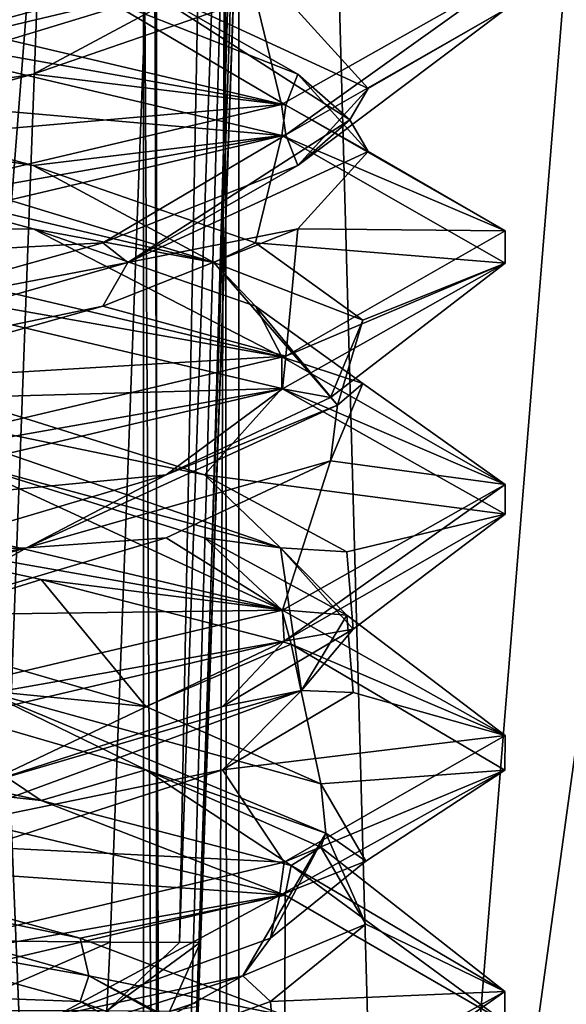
# Model space of a CAD drawing. Header units: millimetres. Extents: x -18.9 to 18.9, y -8.8 to 39.
# Tile 293 of 331: x 10.5 to 11.6, y 26.5 to 28.4. Entities that reach past the tile are written whole.
import ezdxf

# ---------------------------------------------------------------- set-up
doc = ezdxf.new("R2010")
doc.units = ezdxf.units.MM
doc.header["$LTSCALE"] = 65.185185
for name, color, linetype in [('15', 7, 'CONTINUOUS'), ('177', 7, 'CONTINUOUS'), ('178', 7, 'CONTINUOUS'), ('1895', 7, 'CONTINUOUS'), ('1896', 7, 'CONTINUOUS'), ('1897', 7, 'CONTINUOUS'), ('1898', 7, 'CONTINUOUS'), ('1899', 7, 'CONTINUOUS'), ('1900', 7, 'CONTINUOUS'), ('1901', 7, 'CONTINUOUS'), ('1902', 7, 'CONTINUOUS'), ('1903', 7, 'CONTINUOUS'), ('1916', 7, 'CONTINUOUS'), ('1917', 7, 'CONTINUOUS'), ('1918', 7, 'CONTINUOUS'), ('193', 7, 'CONTINUOUS'), ('2008', 7, 'CONTINUOUS'), ('303', 7, 'CONTINUOUS'), ('308', 7, 'CONTINUOUS'), ('32', 7, 'CONTINUOUS'), ('395', 7, 'CONTINUOUS'), ('396', 7, 'CONTINUOUS'), ('397', 7, 'CONTINUOUS'), ('7', 7, 'CONTINUOUS'), ('8', 7, 'CONTINUOUS')]:
    doc.layers.add(name, color=color, linetype=linetype)

msp = doc.modelspace()

# ---------------------------------------------------------------- linework, layer by layer
at = {"layer": '15', "color": 7, "linetype": 'Continuous'}
for points in [[(9.3355, 27.7834, 14.6836), (10.7441, -3.5, 13.6867), (9.3538, 28.967, 14.672), (9.3355, 27.7834, 14.6836)], [(9.3538, 28.967, 14.672), (10.7441, -3.5, 13.6867), (10.0229, 28.967, 14.2233), (9.3538, 28.967, 14.672)], [(10.0229, 28.967, 14.2233), (10.7441, -3.5, 13.6867), (10.7441, 28.967, 13.6867), (10.0229, 28.967, 14.2233)], [(9.3172, 26.6, 14.6952), (10.7441, -3.5, 13.6867), (9.3355, 27.7834, 14.6836), (9.3172, 26.6, 14.6952)], [(9.1871, 26.4658, 14.7769), (10.7441, -3.5, 13.6867), (9.3172, 26.6, 14.6952), (9.1871, 26.4658, 14.7769)]]:
    msp.add_3dface(points, dxfattribs=at)
at = {"layer": '177', "color": 7, "linetype": 'Continuous'}
for points in [[(11.1255, 34.2886, -5.425), (11.1093, 34.229, -5.6856), (10.7802, 24.4, -5.425), (11.1255, 34.2886, -5.425)], [(11.1093, 34.229, -5.6856), (11.0598, 34.207, -5.9733), (10.7802, 24.4, -5.425), (11.1093, 34.229, -5.6856)], [(10.7475, 34.207, -6.7199), (10.2068, 34.207, -7.322), (10.3829, 24.4, -6.6473), (10.7475, 34.207, -6.7199)], [(10.7802, 24.4, -5.425), (10.7475, 34.207, -6.7199), (10.3829, 24.4, -6.6473), (10.7802, 24.4, -5.425)], [(11.0598, 34.207, -5.9733), (10.7475, 34.207, -6.7199), (10.7802, 24.4, -5.425), (11.0598, 34.207, -5.9733)]]:
    msp.add_3dface(points, dxfattribs=at)
at = {"layer": '178', "color": 7, "linetype": 'Continuous'}
for points in [[(11.1255, 34.2886, -5.425), (10.7802, 24.4, -5.425), (11.1241, 34.2486, -0.7572), (11.1255, 34.2886, -5.425)], [(11.1241, 34.2486, -0.7572), (10.7802, 24.4, -5.425), (11.1226, 34.207, -0.3315), (11.1241, 34.2486, -0.7572)], [(11.1226, 34.207, -0.3315), (10.7802, 24.4, -5.425), (11.1226, 34.207, 2.7187), (11.1226, 34.207, -0.3315)], [(11.1226, 34.207, 2.7187), (10.7802, 24.4, -5.425), (10.9836, 30.2258, 2.6485), (11.1226, 34.207, 2.7187)], [(10.9836, 30.2258, 2.6485), (10.7802, 24.4, -5.425), (10.8484, 26.3538, -0.5912), (10.9836, 30.2258, 2.6485)], [(10.8523, 26.466, -0.2977), (10.9836, 30.2258, 2.6485), (10.8484, 26.3538, -0.5912), (10.8523, 26.466, -0.2977)], [(10.8526, 26.475, -0.2706), (10.9836, 30.2258, 2.6485), (10.8523, 26.466, -0.2977), (10.8526, 26.475, -0.2706)], [(10.8567, 26.593, 0.3638), (10.9836, 30.2258, 2.6485), (10.8526, 26.475, -0.2706), (10.8567, 26.593, 0.3638)], [(10.8567, 26.593, 2.5869), (10.9836, 30.2258, 2.6485), (10.8567, 26.593, 0.3638), (10.8567, 26.593, 2.5869)]]:
    msp.add_3dface(points, dxfattribs=at)
at = {"layer": '1895', "color": 7, "linetype": 'Continuous'}
for points in [[(10.5262, 28.0035, 7.2658), (9.9586, 28, 6.8562), (9.9586, 28.1562, 7.1269), (10.5262, 28.0035, 7.2658)], [(11.0175, 27.7505, 7.2938), (9.9586, 28, 6.8562), (10.5262, 28.0035, 7.2658), (11.0175, 27.7505, 7.2938)], [(10.9656, 27.8507, 7.6511), (11.0175, 27.7505, 7.2938), (10.5262, 28.0035, 7.2658), (10.9656, 27.8507, 7.6511)], [(11.1774, 27.6979, 8.1958), (11.0175, 27.7505, 7.2938), (10.9656, 27.8507, 7.6511), (11.1774, 27.6979, 8.1958)], [(11.4586, 27.4981, 8.3652), (11.0175, 27.7505, 7.2938), (11.1774, 27.6979, 8.1958), (11.4586, 27.4981, 8.3652)], [(11.1138, 27.5451, 8.7767), (11.4586, 27.4981, 8.3652), (11.1774, 27.6979, 8.1958), (11.1138, 27.5451, 8.7767)], [(10.7891, 27.3924, 9.2626), (11.0186, 27.2498, 9.4175), (11.1138, 27.5451, 8.7767), (10.7891, 27.3924, 9.2626)], [(11.0186, 27.2498, 9.4175), (11.4586, 27.4981, 8.3652), (11.1138, 27.5451, 8.7767), (11.0186, 27.2498, 9.4175)], [(10.2768, 27.2396, 9.5437), (11.0186, 27.2498, 9.4175), (10.7891, 27.3924, 9.2626), (10.2768, 27.2396, 9.5437)], [(9.9586, 27, 9.8562), (11.0186, 27.2498, 9.4175), (10.2768, 27.2396, 9.5437), (9.9586, 27, 9.8562)]]:
    msp.add_3dface(points, dxfattribs=at)
at = {"layer": '1896', "color": 7, "linetype": 'Continuous'}
for points in [[(10.5262, 28.1285, 7.2658), (9.9586, 28.2188, 7.163), (9.9586, 28.2812, 7.1269), (10.5262, 28.1285, 7.2658)], [(10.8829, 27.9367, 7.6016), (9.9586, 28.1562, 7.1269), (9.9586, 28.2188, 7.163), (10.8829, 27.9367, 7.6016)], [(10.8829, 27.9367, 7.6016), (9.9586, 28.2188, 7.163), (10.5262, 28.1285, 7.2658), (10.8829, 27.9367, 7.6016)], [(10.5262, 28.0035, 7.2658), (9.9586, 28.1562, 7.1269), (10.8829, 27.9367, 7.6016), (10.5262, 28.0035, 7.2658)], [(10.9656, 27.9757, 7.6511), (10.8829, 27.9367, 7.6016), (10.5262, 28.1285, 7.2658), (10.9656, 27.9757, 7.6511)], [(10.9656, 27.8507, 7.6511), (10.5262, 28.0035, 7.2658), (10.8829, 27.9367, 7.6016), (10.9656, 27.8507, 7.6511)], [(11.1774, 27.8229, 8.1958), (10.8829, 27.9367, 7.6016), (10.9656, 27.9757, 7.6511), (11.1774, 27.8229, 8.1958)], [(11.1277, 27.6546, 8.5949), (10.9656, 27.8507, 7.6511), (10.8829, 27.9367, 7.6016), (11.1277, 27.6546, 8.5949)], [(11.1277, 27.6546, 8.5949), (10.8829, 27.9367, 7.6016), (11.1774, 27.8229, 8.1958), (11.1277, 27.6546, 8.5949)], [(11.1774, 27.6979, 8.1958), (10.9656, 27.8507, 7.6511), (11.1277, 27.6546, 8.5949), (11.1774, 27.6979, 8.1958)], [(11.1138, 27.6701, 8.7767), (11.1277, 27.6546, 8.5949), (11.1774, 27.8229, 8.1958), (11.1138, 27.6701, 8.7767)], [(11.1138, 27.5451, 8.7767), (11.1774, 27.6979, 8.1958), (11.1277, 27.6546, 8.5949), (11.1138, 27.5451, 8.7767)], [(10.7891, 27.5174, 9.2626), (11.1277, 27.6546, 8.5949), (11.1138, 27.6701, 8.7767), (10.7891, 27.5174, 9.2626)], [(10.5131, 27.3726, 9.4128), (11.1138, 27.5451, 8.7767), (11.1277, 27.6546, 8.5949), (10.5131, 27.3726, 9.4128)], [(10.5131, 27.3726, 9.4128), (11.1277, 27.6546, 8.5949), (10.7891, 27.5174, 9.2626), (10.5131, 27.3726, 9.4128)], [(10.7891, 27.3924, 9.2626), (11.1138, 27.5451, 8.7767), (10.5131, 27.3726, 9.4128), (10.7891, 27.3924, 9.2626)], [(10.2768, 27.3646, 9.5437), (10.5131, 27.3726, 9.4128), (10.7891, 27.5174, 9.2626), (10.2768, 27.3646, 9.5437)], [(10.2768, 27.2396, 9.5437), (10.7891, 27.3924, 9.2626), (10.5131, 27.3726, 9.4128), (10.2768, 27.2396, 9.5437)], [(9.4909, 27.0905, 9.454), (10.2768, 27.2396, 9.5437), (10.5131, 27.3726, 9.4128), (9.4909, 27.0905, 9.454)], [(9.4909, 27.0905, 9.454), (10.5131, 27.3726, 9.4128), (9.6925, 27.2118, 9.5565), (9.4909, 27.0905, 9.454)], [(9.6925, 27.2118, 9.5565), (10.5131, 27.3726, 9.4128), (10.2768, 27.3646, 9.5437), (9.6925, 27.2118, 9.5565)]]:
    msp.add_3dface(points, dxfattribs=at)
at = {"layer": '1897', "color": 7, "linetype": 'Continuous'}
for points in [[(9.9586, 28.2812, 7.1269), (9.9586, 28.4375, 6.8562), (11.0175, 28.188, 7.2938), (9.9586, 28.2812, 7.1269)], [(10.5262, 28.1285, 7.2658), (9.9586, 28.2812, 7.1269), (11.0175, 28.188, 7.2938), (10.5262, 28.1285, 7.2658)], [(10.9656, 27.9757, 7.6511), (10.5262, 28.1285, 7.2658), (11.0175, 28.188, 7.2938), (10.9656, 27.9757, 7.6511)], [(11.4586, 27.9356, 8.3652), (10.9656, 27.9757, 7.6511), (11.0175, 28.188, 7.2938), (11.4586, 27.9356, 8.3652)], [(11.1774, 27.8229, 8.1958), (10.9656, 27.9757, 7.6511), (11.4586, 27.9356, 8.3652), (11.1774, 27.8229, 8.1958)], [(11.0186, 27.6873, 9.4175), (11.1138, 27.6701, 8.7767), (11.4586, 27.9356, 8.3652), (11.0186, 27.6873, 9.4175)], [(11.1138, 27.6701, 8.7767), (11.1774, 27.8229, 8.1958), (11.4586, 27.9356, 8.3652), (11.1138, 27.6701, 8.7767)], [(9.9586, 27.4375, 9.8562), (10.7891, 27.5174, 9.2626), (11.0186, 27.6873, 9.4175), (9.9586, 27.4375, 9.8562)], [(10.7891, 27.5174, 9.2626), (11.1138, 27.6701, 8.7767), (11.0186, 27.6873, 9.4175), (10.7891, 27.5174, 9.2626)], [(9.9586, 27.4375, 9.8562), (10.2768, 27.3646, 9.5437), (10.7891, 27.5174, 9.2626), (9.9586, 27.4375, 9.8562)]]:
    msp.add_3dface(points, dxfattribs=at)
at = {"layer": '1898', "color": 7, "linetype": 'Continuous'}
for points in [[(9.9586, 28.5, 6.8562), (10.6637, 28.4618, 7.3492), (11.0255, 28.2481, 7.3019), (9.9586, 28.5, 6.8562)], [(10.6637, 28.4618, 7.3492), (11.049, 28.309, 7.7886), (11.0255, 28.2481, 7.3019), (10.6637, 28.4618, 7.3492)], [(11.049, 28.309, 7.7886), (11.1879, 28.1562, 8.3562), (11.0255, 28.2481, 7.3019), (11.049, 28.309, 7.7886)], [(11.0255, 28.2481, 7.3019), (11.1879, 28.1562, 8.3562), (11.4586, 27.9998, 8.3571), (11.0255, 28.2481, 7.3019)], [(11.1879, 28.1562, 8.3562), (11.049, 28.0035, 8.9239), (11.4586, 27.9998, 8.3571), (11.1879, 28.1562, 8.3562)], [(11.049, 28.0035, 8.9239), (10.6637, 27.8507, 9.3633), (11.0256, 27.7519, 9.4105), (11.049, 28.0035, 8.9239)], [(11.4586, 27.9998, 8.3571), (11.049, 28.0035, 8.9239), (11.0256, 27.7519, 9.4105), (11.4586, 27.9998, 8.3571)], [(10.6637, 27.8507, 9.3633), (10.119, 27.6979, 9.5751), (11.0256, 27.7519, 9.4105), (10.6637, 27.8507, 9.3633)], [(10.119, 27.6979, 9.5751), (9.9586, 27.5, 9.8562), (11.0256, 27.7519, 9.4105), (10.119, 27.6979, 9.5751)], [(10.6191, 26.4757, 7.3194), (9.9586, 26.5, 6.8562), (10.0657, 26.6285, 7.1315), (10.6191, 26.4757, 7.3194)], [(9.9586, 26.5, 6.8562), (10.6191, 26.4757, 7.3194), (11.024, 26.2486, 7.3004), (9.9586, 26.5, 6.8562)], [(10.6191, 26.4757, 7.3194), (11.0232, 26.3229, 7.7416), (11.024, 26.2486, 7.3004), (10.6191, 26.4757, 7.3194)]]:
    msp.add_3dface(points, dxfattribs=at)
at = {"layer": '1899', "color": 7, "linetype": 'Continuous'}
for points in [[(11.049, 28.309, 7.7886), (10.6637, 28.4618, 7.3492), (10.7133, 28.5008, 7.4319), (11.049, 28.309, 7.7886)], [(11.1519, 28.2188, 8.3562), (11.049, 28.309, 7.7886), (10.7133, 28.5008, 7.4319), (11.1519, 28.2188, 8.3562)], [(11.1519, 28.2188, 8.3562), (10.7133, 28.5008, 7.4319), (11.1879, 28.2812, 8.3562), (11.1519, 28.2188, 8.3562)], [(11.1879, 28.2812, 8.3562), (10.7133, 28.5008, 7.4319), (11.049, 28.434, 7.7886), (11.1879, 28.2812, 8.3562)], [(11.1879, 28.1562, 8.3562), (11.049, 28.309, 7.7886), (11.1519, 28.2188, 8.3562), (11.1879, 28.1562, 8.3562)], [(11.049, 28.1285, 8.9239), (11.1519, 28.2188, 8.3562), (11.1879, 28.2812, 8.3562), (11.049, 28.1285, 8.9239)], [(10.7133, 27.9367, 9.2806), (11.1879, 28.1562, 8.3562), (11.1519, 28.2188, 8.3562), (10.7133, 27.9367, 9.2806)], [(10.7133, 27.9367, 9.2806), (11.1519, 28.2188, 8.3562), (11.049, 28.1285, 8.9239), (10.7133, 27.9367, 9.2806)], [(11.049, 28.0035, 8.9239), (11.1879, 28.1562, 8.3562), (10.7133, 27.9367, 9.2806), (11.049, 28.0035, 8.9239)], [(10.6637, 27.9757, 9.3633), (10.7133, 27.9367, 9.2806), (11.049, 28.1285, 8.9239), (10.6637, 27.9757, 9.3633)], [(10.6637, 27.8507, 9.3633), (11.049, 28.0035, 8.9239), (10.7133, 27.9367, 9.2806), (10.6637, 27.8507, 9.3633)], [(10.119, 27.8229, 9.5751), (10.7133, 27.9367, 9.2806), (10.6637, 27.9757, 9.3633), (10.119, 27.8229, 9.5751)], [(9.7199, 27.6546, 9.5254), (10.6637, 27.8507, 9.3633), (10.7133, 27.9367, 9.2806), (9.7199, 27.6546, 9.5254)], [(9.7199, 27.6546, 9.5254), (10.7133, 27.9367, 9.2806), (10.119, 27.8229, 9.5751), (9.7199, 27.6546, 9.5254)], [(10.119, 27.6979, 9.5751), (10.6637, 27.8507, 9.3633), (9.7199, 27.6546, 9.5254), (10.119, 27.6979, 9.5751)], [(10.6364, 26.5264, 7.3742), (10.0657, 26.6285, 7.1315), (9.6266, 26.8085, 7.2101), (10.6364, 26.5264, 7.3742)], [(10.6364, 26.5264, 7.3742), (9.6266, 26.8085, 7.2101), (10.6191, 26.6007, 7.3194), (10.6364, 26.5264, 7.3742)], [(10.6191, 26.6007, 7.3194), (9.6266, 26.8085, 7.2101), (10.0657, 26.7535, 7.1315), (10.6191, 26.6007, 7.3194)], [(10.6191, 26.4757, 7.3194), (10.0657, 26.6285, 7.1315), (10.6364, 26.5264, 7.3742), (10.6191, 26.4757, 7.3194)], [(11.0232, 26.4479, 7.7416), (10.6364, 26.5264, 7.3742), (10.6191, 26.6007, 7.3194), (11.0232, 26.4479, 7.7416)], [(11.0232, 26.3229, 7.7416), (10.6191, 26.4757, 7.3194), (10.6364, 26.5264, 7.3742), (11.0232, 26.3229, 7.7416)], [(11.148, 26.2444, 8.2602), (11.0232, 26.3229, 7.7416), (10.6364, 26.5264, 7.3742), (11.148, 26.2444, 8.2602)], [(11.148, 26.2444, 8.2602), (10.6364, 26.5264, 7.3742), (11.0232, 26.4479, 7.7416), (11.148, 26.2444, 8.2602)]]:
    msp.add_3dface(points, dxfattribs=at)
at = {"layer": '1900', "color": 7, "linetype": 'Continuous'}
for points in [[(11.0256, 28.1894, 9.4105), (11.049, 28.1285, 8.9239), (11.4586, 28.4373, 8.3571), (11.0256, 28.1894, 9.4105)], [(11.049, 28.1285, 8.9239), (11.1879, 28.2812, 8.3562), (11.4586, 28.4373, 8.3571), (11.049, 28.1285, 8.9239)], [(11.1879, 28.2812, 8.3562), (11.049, 28.434, 7.7886), (11.4586, 28.4373, 8.3571), (11.1879, 28.2812, 8.3562)], [(9.9586, 27.9375, 9.8562), (10.6637, 27.9757, 9.3633), (11.0256, 28.1894, 9.4105), (9.9586, 27.9375, 9.8562)], [(10.6637, 27.9757, 9.3633), (11.049, 28.1285, 8.9239), (11.0256, 28.1894, 9.4105), (10.6637, 27.9757, 9.3633)], [(9.9586, 27.9375, 9.8562), (10.119, 27.8229, 9.5751), (10.6637, 27.9757, 9.3633), (9.9586, 27.9375, 9.8562)], [(10.0657, 26.7535, 7.1315), (9.9586, 26.9375, 6.8562), (11.0242, 26.686, 7.3005), (10.0657, 26.7535, 7.1315)], [(10.6191, 26.6007, 7.3194), (10.0657, 26.7535, 7.1315), (11.0242, 26.686, 7.3005), (10.6191, 26.6007, 7.3194)], [(11.0232, 26.4479, 7.7416), (10.6191, 26.6007, 7.3194), (11.0242, 26.686, 7.3005), (11.0232, 26.4479, 7.7416)], [(11.4585, 26.435, 8.3682), (11.0232, 26.4479, 7.7416), (11.0242, 26.686, 7.3005), (11.4585, 26.435, 8.3682)]]:
    msp.add_3dface(points, dxfattribs=at)
at = {"layer": '1901', "color": 7, "linetype": 'Continuous'}
for points in [[(11.4586, 28.4991, 8.3603), (10.9656, 28.4618, 9.0614), (11.0169, 28.2493, 9.4192), (11.4586, 28.4991, 8.3603)], [(10.9656, 28.4618, 9.0614), (10.5262, 28.309, 9.4467), (11.0169, 28.2493, 9.4192), (10.9656, 28.4618, 9.0614)], [(10.5262, 28.309, 9.4467), (9.9586, 28.1562, 9.5856), (11.0169, 28.2493, 9.4192), (10.5262, 28.309, 9.4467)], [(9.9586, 28.1562, 9.5856), (9.9586, 28, 9.8562), (11.0169, 28.2493, 9.4192), (9.9586, 28.1562, 9.5856)], [(10.5419, 26.8729, 6.9743), (9.9586, 27, 6.8562), (10.2247, 27.0868, 7.156), (10.5419, 26.8729, 6.9743)], [(10.7488, 26.934, 7.4145), (10.5419, 26.8729, 6.9743), (10.2247, 27.0868, 7.156), (10.7488, 26.934, 7.4145)], [(11.036, 26.7449, 7.3126), (10.5419, 26.8729, 6.9743), (10.7488, 26.934, 7.4145), (11.036, 26.7449, 7.3126)], [(11.0944, 26.7812, 7.8858), (11.036, 26.7449, 7.3126), (10.7488, 26.934, 7.4145), (11.0944, 26.7812, 7.8858)], [(11.4584, 26.4958, 8.3759), (11.036, 26.7449, 7.3126), (11.0944, 26.7812, 7.8858), (11.4584, 26.4958, 8.3759)], [(11.1833, 26.6285, 8.4634), (11.4584, 26.4958, 8.3759), (11.0944, 26.7812, 7.8858), (11.1833, 26.6285, 8.4634)], [(10.9954, 26.4757, 9.0168), (11.4584, 26.4958, 8.3759), (11.1833, 26.6285, 8.4634), (10.9954, 26.4757, 9.0168)], [(11.0129, 26.2481, 9.4232), (11.4584, 26.4958, 8.3759), (10.9954, 26.4757, 9.0168), (11.0129, 26.2481, 9.4232)], [(10.5733, 26.3229, 9.4209), (11.0129, 26.2481, 9.4232), (10.9954, 26.4757, 9.0168), (10.5733, 26.3229, 9.4209)]]:
    msp.add_3dface(points, dxfattribs=at)
at = {"layer": '1902', "color": 7, "linetype": 'Continuous'}
for points in [[(9.9586, 28.2188, 9.5495), (10.5262, 28.309, 9.4467), (10.8829, 28.5008, 9.1109), (9.9586, 28.2188, 9.5495)], [(9.9586, 28.2188, 9.5495), (10.8829, 28.5008, 9.1109), (9.9586, 28.2812, 9.5856), (9.9586, 28.2188, 9.5495)], [(9.9586, 28.2812, 9.5856), (10.8829, 28.5008, 9.1109), (10.5262, 28.434, 9.4467), (9.9586, 28.2812, 9.5856)], [(10.5262, 28.309, 9.4467), (10.9656, 28.4618, 9.0614), (10.8829, 28.5008, 9.1109), (10.5262, 28.309, 9.4467)], [(9.9586, 28.1562, 9.5856), (10.5262, 28.309, 9.4467), (9.9586, 28.2188, 9.5495), (9.9586, 28.1562, 9.5856)], [(10.7488, 27.059, 7.4145), (10.4263, 27.0905, 7.2584), (10.2247, 27.2118, 7.156), (10.7488, 27.059, 7.4145)], [(10.7488, 26.934, 7.4145), (10.2247, 27.0868, 7.156), (10.4263, 27.0905, 7.2584), (10.7488, 26.934, 7.4145)], [(11.1047, 26.8085, 8.0242), (10.7488, 26.934, 7.4145), (10.4263, 27.0905, 7.2584), (11.1047, 26.8085, 8.0242)], [(11.1047, 26.8085, 8.0242), (10.4263, 27.0905, 7.2584), (11.0944, 26.9062, 7.8858), (11.1047, 26.8085, 8.0242)], [(11.0944, 26.9062, 7.8858), (10.4263, 27.0905, 7.2584), (10.7488, 27.059, 7.4145), (11.0944, 26.9062, 7.8858)], [(11.0944, 26.7812, 7.8858), (10.7488, 26.934, 7.4145), (11.1047, 26.8085, 8.0242), (11.0944, 26.7812, 7.8858)], [(11.1833, 26.7535, 8.4634), (11.1047, 26.8085, 8.0242), (11.0944, 26.9062, 7.8858), (11.1833, 26.7535, 8.4634)], [(10.9406, 26.5264, 9.0341), (11.1833, 26.6285, 8.4634), (11.1047, 26.8085, 8.0242), (10.9406, 26.5264, 9.0341)], [(10.9406, 26.5264, 9.0341), (11.1047, 26.8085, 8.0242), (10.9954, 26.6007, 9.0168), (10.9406, 26.5264, 9.0341)], [(10.9954, 26.6007, 9.0168), (11.1047, 26.8085, 8.0242), (11.1833, 26.7535, 8.4634), (10.9954, 26.6007, 9.0168)], [(11.1833, 26.6285, 8.4634), (11.0944, 26.7812, 7.8858), (11.1047, 26.8085, 8.0242), (11.1833, 26.6285, 8.4634)], [(10.9954, 26.4757, 9.0168), (11.1833, 26.6285, 8.4634), (10.9406, 26.5264, 9.0341), (10.9954, 26.4757, 9.0168)], [(10.5733, 26.4479, 9.4209), (10.9406, 26.5264, 9.0341), (10.9954, 26.6007, 9.0168), (10.5733, 26.4479, 9.4209)], [(10.0546, 26.2444, 9.5457), (10.5733, 26.3229, 9.4209), (10.9406, 26.5264, 9.0341), (10.0546, 26.2444, 9.5457)], [(10.0546, 26.2444, 9.5457), (10.9406, 26.5264, 9.0341), (10.5733, 26.4479, 9.4209), (10.0546, 26.2444, 9.5457)], [(10.5733, 26.3229, 9.4209), (10.9954, 26.4757, 9.0168), (10.9406, 26.5264, 9.0341), (10.5733, 26.3229, 9.4209)]]:
    msp.add_3dface(points, dxfattribs=at)
at = {"layer": '1903', "color": 7, "linetype": 'Continuous'}
for points in [[(9.9586, 28.4375, 9.8562), (9.9586, 28.2812, 9.5856), (10.5262, 28.434, 9.4467), (9.9586, 28.4375, 9.8562)], [(10.2247, 27.2118, 7.156), (9.9586, 27.4375, 6.8562), (10.5419, 27.3104, 6.9743), (10.2247, 27.2118, 7.156)], [(10.7488, 27.059, 7.4145), (10.2247, 27.2118, 7.156), (10.5419, 27.3104, 6.9743), (10.7488, 27.059, 7.4145)], [(11.036, 27.1824, 7.3126), (10.7488, 27.059, 7.4145), (10.5419, 27.3104, 6.9743), (11.036, 27.1824, 7.3126)], [(11.0944, 26.9062, 7.8858), (10.7488, 27.059, 7.4145), (11.036, 27.1824, 7.3126), (11.0944, 26.9062, 7.8858)], [(11.4584, 26.9333, 8.3759), (11.0944, 26.9062, 7.8858), (11.036, 27.1824, 7.3126), (11.4584, 26.9333, 8.3759)], [(11.0129, 26.6856, 9.4232), (11.1833, 26.7535, 8.4634), (11.4584, 26.9333, 8.3759), (11.0129, 26.6856, 9.4232)], [(11.1833, 26.7535, 8.4634), (11.0944, 26.9062, 7.8858), (11.4584, 26.9333, 8.3759), (11.1833, 26.7535, 8.4634)], [(10.9954, 26.6007, 9.0168), (11.1833, 26.7535, 8.4634), (11.0129, 26.6856, 9.4232), (10.9954, 26.6007, 9.0168)], [(9.9586, 26.4375, 9.8562), (10.5733, 26.4479, 9.4209), (11.0129, 26.6856, 9.4232), (9.9586, 26.4375, 9.8562)], [(10.5733, 26.4479, 9.4209), (10.9954, 26.6007, 9.0168), (11.0129, 26.6856, 9.4232), (10.5733, 26.4479, 9.4209)]]:
    msp.add_3dface(points, dxfattribs=at)
at = {"layer": '1916', "color": 7, "linetype": 'Continuous'}
for points in [[(9.9586, 27.5, 6.8562), (10.379, 27.5451, 7.201), (11.0175, 27.2505, 7.2939), (9.9586, 27.5, 6.8562)], [(10.379, 27.5451, 7.201), (10.865, 27.3924, 7.5257), (11.0175, 27.2505, 7.2939), (10.379, 27.5451, 7.201)], [(10.865, 27.3924, 7.5257), (11.1461, 27.2396, 8.0381), (11.0175, 27.2505, 7.2939), (10.865, 27.3924, 7.5257)], [(11.0175, 27.2505, 7.2939), (11.1461, 27.2396, 8.0381), (11.4586, 27.0018, 8.3479), (11.0175, 27.2505, 7.2939)], [(11.1461, 27.2396, 8.0381), (11.1588, 27.0868, 8.6223), (11.4586, 27.0018, 8.3479), (11.1461, 27.2396, 8.0381)], [(11.1588, 27.0868, 8.6223), (10.9003, 26.934, 9.1465), (11.4586, 27.0018, 8.3479), (11.1588, 27.0868, 8.6223)], [(11.4586, 27.0018, 8.3479), (10.9003, 26.934, 9.1465), (11.0225, 26.751, 9.4136), (11.4586, 27.0018, 8.3479)], [(10.9003, 26.934, 9.1465), (10.429, 26.7812, 9.492), (11.0225, 26.751, 9.4136), (10.9003, 26.934, 9.1465)], [(10.429, 26.7812, 9.492), (9.9586, 26.5, 9.8562), (11.0225, 26.751, 9.4136), (10.429, 26.7812, 9.492)]]:
    msp.add_3dface(points, dxfattribs=at)
at = {"layer": '1917', "color": 7, "linetype": 'Continuous'}
for points in [[(10.865, 27.5174, 7.5257), (10.1973, 27.6546, 7.1871), (10.379, 27.6701, 7.201), (10.865, 27.5174, 7.5257)], [(11.0152, 27.3726, 7.8017), (10.379, 27.5451, 7.201), (10.1973, 27.6546, 7.1871), (11.0152, 27.3726, 7.8017)], [(11.0152, 27.3726, 7.8017), (10.1973, 27.6546, 7.1871), (10.865, 27.5174, 7.5257), (11.0152, 27.3726, 7.8017)], [(10.865, 27.3924, 7.5257), (10.379, 27.5451, 7.201), (11.0152, 27.3726, 7.8017), (10.865, 27.3924, 7.5257)], [(11.1461, 27.3646, 8.0381), (11.0152, 27.3726, 7.8017), (10.865, 27.5174, 7.5257), (11.1461, 27.3646, 8.0381)], [(11.1461, 27.2396, 8.0381), (10.865, 27.3924, 7.5257), (11.0152, 27.3726, 7.8017), (11.1461, 27.2396, 8.0381)], [(11.0564, 27.0905, 8.824), (11.1461, 27.2396, 8.0381), (11.0152, 27.3726, 7.8017), (11.0564, 27.0905, 8.824)], [(11.0564, 27.0905, 8.824), (11.0152, 27.3726, 7.8017), (11.1588, 27.2118, 8.6223), (11.0564, 27.0905, 8.824)], [(11.1588, 27.2118, 8.6223), (11.0152, 27.3726, 7.8017), (11.1461, 27.3646, 8.0381), (11.1588, 27.2118, 8.6223)], [(11.1588, 27.0868, 8.6223), (11.1461, 27.2396, 8.0381), (11.0564, 27.0905, 8.824), (11.1588, 27.0868, 8.6223)], [(10.9003, 27.059, 9.1465), (11.0564, 27.0905, 8.824), (11.1588, 27.2118, 8.6223), (10.9003, 27.059, 9.1465)], [(10.2906, 26.8085, 9.5024), (10.9003, 26.934, 9.1465), (11.0564, 27.0905, 8.824), (10.2906, 26.8085, 9.5024)], [(10.2906, 26.8085, 9.5024), (11.0564, 27.0905, 8.824), (10.429, 26.9062, 9.492), (10.2906, 26.8085, 9.5024)], [(10.429, 26.9062, 9.492), (11.0564, 27.0905, 8.824), (10.9003, 27.059, 9.1465), (10.429, 26.9062, 9.492)], [(10.9003, 26.934, 9.1465), (11.1588, 27.0868, 8.6223), (11.0564, 27.0905, 8.824), (10.9003, 26.934, 9.1465)], [(10.429, 26.7812, 9.492), (10.9003, 26.934, 9.1465), (10.2906, 26.8085, 9.5024), (10.429, 26.7812, 9.492)]]:
    msp.add_3dface(points, dxfattribs=at)
at = {"layer": '1918', "color": 7, "linetype": 'Continuous'}
for points in [[(10.379, 27.6701, 7.201), (9.9586, 27.9375, 6.8562), (11.0175, 27.688, 7.2939), (10.379, 27.6701, 7.201)], [(10.865, 27.5174, 7.5257), (10.379, 27.6701, 7.201), (11.0175, 27.688, 7.2939), (10.865, 27.5174, 7.5257)], [(11.4586, 27.4393, 8.3479), (10.865, 27.5174, 7.5257), (11.0175, 27.688, 7.2939), (11.4586, 27.4393, 8.3479)], [(11.1461, 27.3646, 8.0381), (10.865, 27.5174, 7.5257), (11.4586, 27.4393, 8.3479), (11.1461, 27.3646, 8.0381)], [(11.0225, 27.1885, 9.4136), (11.1588, 27.2118, 8.6223), (11.4586, 27.4393, 8.3479), (11.0225, 27.1885, 9.4136)], [(11.1588, 27.2118, 8.6223), (11.1461, 27.3646, 8.0381), (11.4586, 27.4393, 8.3479), (11.1588, 27.2118, 8.6223)], [(10.9003, 27.059, 9.1465), (11.1588, 27.2118, 8.6223), (11.0225, 27.1885, 9.4136), (10.9003, 27.059, 9.1465)], [(9.9586, 26.9375, 9.8562), (10.429, 26.9062, 9.492), (11.0225, 27.1885, 9.4136), (9.9586, 26.9375, 9.8562)], [(10.429, 26.9062, 9.492), (10.9003, 27.059, 9.1465), (11.0225, 27.1885, 9.4136), (10.429, 26.9062, 9.492)]]:
    msp.add_3dface(points, dxfattribs=at)
at = {"layer": '193', "color": 7, "linetype": 'Continuous'}
for points in [[(9.5969, 34.207, -9.4025), (10.9356, 34.207, -8.8349), (9.6585, 26.593, -9.6612), (9.5969, 34.207, -9.4025)], [(9.6585, 26.593, -9.6612), (10.9356, 34.207, -8.8349), (9.7953, 26.593, -9.6279), (9.6585, 26.593, -9.6612)], [(9.7953, 26.593, -9.6279), (10.9356, 34.207, -8.8349), (9.8146, 24.4, -9.702), (9.7953, 26.593, -9.6279)], [(10.9356, 34.207, -8.8349), (10.9724, 34.207, -8.8105), (9.8146, 24.4, -9.702), (10.9356, 34.207, -8.8349)], [(9.8146, 24.4, -9.702), (10.9724, 34.207, -8.8105), (11.2432, 24.4, -9.0398), (9.8146, 24.4, -9.702)], [(10.9724, 34.207, -8.8105), (12.0413, 34.207, -7.7618), (11.2432, 24.4, -9.0398), (10.9724, 34.207, -8.8105)], [(12.0413, 34.207, -7.7618), (12.1539, 31.0109, -7.7953), (11.2432, 24.4, -9.0398), (12.0413, 34.207, -7.7618)], [(12.1539, 31.0109, -7.7953), (12.2965, 26.2162, -7.8833), (11.2432, 24.4, -9.0398), (12.1539, 31.0109, -7.7953)]]:
    msp.add_3dface(points, dxfattribs=at)
at = {"layer": '2008', "color": 7, "linetype": 'Continuous'}
for points in [[(9.9586, 28.4375, 6.8562), (9.9586, 28.5, 6.8562), (11.0255, 28.2481, 7.3019), (9.9586, 28.4375, 6.8562)], [(11.0256, 28.1894, 9.4105), (11.4586, 28.4991, 8.3603), (11.0169, 28.2493, 9.4192), (11.0256, 28.1894, 9.4105)], [(11.0256, 28.1894, 9.4105), (11.4586, 28.4373, 8.3571), (11.4586, 28.4991, 8.3603), (11.0256, 28.1894, 9.4105)], [(11.0175, 28.188, 7.2938), (9.9586, 28.4375, 6.8562), (11.0255, 28.2481, 7.3019), (11.0175, 28.188, 7.2938)], [(9.9586, 28, 9.8562), (11.0256, 28.1894, 9.4105), (11.0169, 28.2493, 9.4192), (9.9586, 28, 9.8562)], [(11.0175, 28.188, 7.2938), (11.0255, 28.2481, 7.3019), (11.4586, 27.9998, 8.3571), (11.0175, 28.188, 7.2938)], [(9.9586, 28, 9.8562), (9.9586, 27.9375, 9.8562), (11.0256, 28.1894, 9.4105), (9.9586, 28, 9.8562)], [(11.4586, 27.9356, 8.3652), (11.0175, 28.188, 7.2938), (11.4586, 27.9998, 8.3571), (11.4586, 27.9356, 8.3652)], [(9.9586, 27.9375, 6.8562), (9.9586, 28, 6.8562), (11.0175, 27.7505, 7.2938), (9.9586, 27.9375, 6.8562)], [(11.4586, 27.9356, 8.3652), (11.4586, 27.9998, 8.3571), (11.0256, 27.7519, 9.4105), (11.4586, 27.9356, 8.3652)], [(9.9586, 27.9375, 6.8562), (11.0175, 27.7505, 7.2938), (11.0175, 27.688, 7.2939), (9.9586, 27.9375, 6.8562)], [(11.0186, 27.6873, 9.4175), (11.4586, 27.9356, 8.3652), (11.0256, 27.7519, 9.4105), (11.0186, 27.6873, 9.4175)], [(9.9586, 27.5, 9.8562), (11.0186, 27.6873, 9.4175), (11.0256, 27.7519, 9.4105), (9.9586, 27.5, 9.8562)], [(11.0175, 27.7505, 7.2938), (11.4586, 27.4981, 8.3652), (11.0175, 27.688, 7.2939), (11.0175, 27.7505, 7.2938)], [(9.9586, 27.5, 9.8562), (9.9586, 27.4375, 9.8562), (11.0186, 27.6873, 9.4175), (9.9586, 27.5, 9.8562)], [(11.4586, 27.4981, 8.3652), (11.4586, 27.4393, 8.3479), (11.0175, 27.688, 7.2939), (11.4586, 27.4981, 8.3652)], [(9.9586, 27.4375, 6.8562), (9.9586, 27.5, 6.8562), (11.0175, 27.2505, 7.2939), (9.9586, 27.4375, 6.8562)], [(11.4586, 27.4981, 8.3652), (11.0186, 27.2498, 9.4175), (11.0225, 27.1885, 9.4136), (11.4586, 27.4981, 8.3652)], [(11.4586, 27.4981, 8.3652), (11.0225, 27.1885, 9.4136), (11.4586, 27.4393, 8.3479), (11.4586, 27.4981, 8.3652)], [(10.5419, 27.3104, 6.9743), (9.9586, 27.4375, 6.8562), (11.0175, 27.2505, 7.2939), (10.5419, 27.3104, 6.9743)], [(11.036, 27.1824, 7.3126), (10.5419, 27.3104, 6.9743), (11.0175, 27.2505, 7.2939), (11.036, 27.1824, 7.3126)], [(11.0186, 27.2498, 9.4175), (9.9586, 27, 9.8562), (11.0225, 27.1885, 9.4136), (11.0186, 27.2498, 9.4175)], [(11.036, 27.1824, 7.3126), (11.0175, 27.2505, 7.2939), (11.4586, 27.0018, 8.3479), (11.036, 27.1824, 7.3126)], [(9.9586, 27, 9.8562), (9.9586, 26.9375, 9.8562), (11.0225, 27.1885, 9.4136), (9.9586, 27, 9.8562)], [(11.4584, 26.9333, 8.3759), (11.036, 27.1824, 7.3126), (11.4586, 27.0018, 8.3479), (11.4584, 26.9333, 8.3759)], [(9.9586, 26.9375, 6.8562), (9.9586, 27, 6.8562), (10.5419, 26.8729, 6.9743), (9.9586, 26.9375, 6.8562)], [(11.4584, 26.9333, 8.3759), (11.4586, 27.0018, 8.3479), (11.0225, 26.751, 9.4136), (11.4584, 26.9333, 8.3759)], [(11.0242, 26.686, 7.3005), (9.9586, 26.9375, 6.8562), (10.5419, 26.8729, 6.9743), (11.0242, 26.686, 7.3005)], [(11.0129, 26.6856, 9.4232), (11.4584, 26.9333, 8.3759), (11.0225, 26.751, 9.4136), (11.0129, 26.6856, 9.4232)], [(11.0242, 26.686, 7.3005), (10.5419, 26.8729, 6.9743), (11.036, 26.7449, 7.3126), (11.0242, 26.686, 7.3005)], [(9.9586, 26.5, 9.8562), (11.0129, 26.6856, 9.4232), (11.0225, 26.751, 9.4136), (9.9586, 26.5, 9.8562)], [(11.4585, 26.435, 8.3682), (11.0242, 26.686, 7.3005), (11.036, 26.7449, 7.3126), (11.4585, 26.435, 8.3682)], [(11.4585, 26.435, 8.3682), (11.036, 26.7449, 7.3126), (11.4584, 26.4958, 8.3759), (11.4585, 26.435, 8.3682)], [(9.9586, 26.5, 9.8562), (9.9586, 26.4375, 9.8562), (11.0129, 26.6856, 9.4232), (9.9586, 26.5, 9.8562)], [(9.9586, 26.4375, 6.8562), (9.9586, 26.5, 6.8562), (11.024, 26.2486, 7.3004), (9.9586, 26.4375, 6.8562)], [(11.0238, 26.1889, 9.4123), (11.4584, 26.4958, 8.3759), (11.0129, 26.2481, 9.4232), (11.0238, 26.1889, 9.4123)], [(11.0238, 26.1889, 9.4123), (11.4585, 26.435, 8.3682), (11.4584, 26.4958, 8.3759), (11.0238, 26.1889, 9.4123)]]:
    msp.add_3dface(points, dxfattribs=at)
at = {"layer": '303', "color": 7, "linetype": 'Continuous'}
for points in [[(7.4082, 34.2035, 4.0342), (10.6149, 34.2035, 3.2184), (7.5137, 26.5965, 3.8256), (7.4082, 34.2035, 4.0342)], [(10.6149, 34.2035, 3.2184), (10.4861, 30.2263, 3.1483), (7.5137, 26.5965, 3.8256), (10.6149, 34.2035, 3.2184)]]:
    msp.add_3dface(points, dxfattribs=at)
at = {"layer": '308', "color": 7, "linetype": 'Continuous'}
for points in [[(10.3685, 26.5965, 3.0866), (10.4861, 30.2263, 3.1483), (10.9629, 34.2074, 3.085), (10.3685, 26.5965, 3.0866)], [(10.6782, 26.593, 2.9697), (10.3685, 26.5965, 3.0866), (10.9629, 34.2074, 3.085), (10.6782, 26.593, 2.9697)], [(10.8154, 26.5923, 2.7858), (10.6782, 26.593, 2.9697), (10.9629, 34.2074, 3.085), (10.8154, 26.5923, 2.7858)], [(10.8567, 26.593, 2.5869), (10.8154, 26.5923, 2.7858), (11.0776, 34.2078, 2.926), (10.8567, 26.593, 2.5869)], [(11.0776, 34.2078, 2.926), (10.8154, 26.5923, 2.7858), (10.9629, 34.2074, 3.085), (11.0776, 34.2078, 2.926)], [(10.9836, 30.2258, 2.6485), (10.8567, 26.593, 2.5869), (11.0776, 34.2078, 2.926), (10.9836, 30.2258, 2.6485)]]:
    msp.add_3dface(points, dxfattribs=at)
at = {"layer": '32', "color": 7, "linetype": 'Continuous'}
for points in [[(10.7441, 28.967, 13.6867), (10.9349, -3.5, 13.3102), (10.9326, 28.9705, 13.346), (10.7441, 28.967, 13.6867)], [(10.7699, -3.5, 12.9218), (10.7699, 28.9806, 12.9218), (10.9059, 28.9749, 13.1244), (10.7699, -3.5, 12.9218)], [(10.9349, -3.5, 13.3102), (10.7699, -3.5, 12.9218), (10.9059, 28.9749, 13.1244), (10.9349, -3.5, 13.3102)], [(10.9326, 28.9705, 13.346), (10.9349, -3.5, 13.3102), (10.9059, 28.9749, 13.1244), (10.9326, 28.9705, 13.346)], [(10.7441, 28.967, 13.6867), (10.7441, -3.5, 13.6867), (10.9349, -3.5, 13.3102), (10.7441, 28.967, 13.6867)]]:
    msp.add_3dface(points, dxfattribs=at)
at = {"layer": '395', "color": 7, "linetype": 'Continuous'}
for points in [[(10.3685, 26.5965, 3.0866), (10.6782, 26.593, 2.9697), (10.3671, 26.4573, 3.0268), (10.3685, 26.5965, 3.0866)], [(10.3671, 26.4573, 3.0268), (10.6782, 26.593, 2.9697), (10.6718, 26.4573, 2.8944), (10.3671, 26.4573, 3.0268)], [(10.8154, 26.5923, 2.7858), (10.8567, 26.593, 2.5869), (10.6718, 26.4573, 2.8944), (10.8154, 26.5923, 2.7858)], [(10.8567, 26.593, 2.5869), (10.7958, 26.4561, 2.5869), (10.6718, 26.4573, 2.8944), (10.8567, 26.593, 2.5869)], [(10.6782, 26.593, 2.9697), (10.8154, 26.5923, 2.7858), (10.6718, 26.4573, 2.8944), (10.6782, 26.593, 2.9697)]]:
    msp.add_3dface(points, dxfattribs=at)
at = {"layer": '396', "color": 7, "linetype": 'Continuous'}
for points in [[(10.8567, 26.593, 2.5869), (10.8567, 26.593, 0.3638), (10.7958, 26.4561, 0.3638), (10.8567, 26.593, 2.5869)], [(10.8567, 26.593, 2.5869), (10.7958, 26.4561, 0.3638), (10.7958, 26.4561, 2.5869), (10.8567, 26.593, 2.5869)]]:
    msp.add_3dface(points, dxfattribs=at)
at = {"layer": '397', "color": 7, "linetype": 'Continuous'}
for points in [[(10.8567, 26.593, 0.3638), (10.8526, 26.475, -0.2706), (10.7958, 26.4561, 0.3638), (10.8567, 26.593, 0.3638)], [(10.8526, 26.475, -0.2706), (10.8523, 26.466, -0.2977), (10.7958, 26.4561, 0.3638), (10.8526, 26.475, -0.2706)]]:
    msp.add_3dface(points, dxfattribs=at)
at = {"layer": '7', "color": 7, "linetype": 'Continuous'}
for points in [[(11.7132, -3.5, 6.1104), (10.2565, 32.4, 5.5219), (10.0975, -3.5, 5.5098), (11.7132, -3.5, 6.1104)], [(11.7132, -3.5, 6.1104), (11.7132, 32.4, 6.1104), (10.2565, 32.4, 5.5219), (11.7132, -3.5, 6.1104)]]:
    msp.add_3dface(points, dxfattribs=at)
at = {"layer": '8', "color": 7, "linetype": 'Continuous'}
for points in [[(8.0516, -3.5, 10.4742), (8.0516, 29.1905, 10.4742), (10.7699, -3.5, 12.9218), (8.0516, -3.5, 10.4742)], [(8.0516, 29.1905, 10.4742), (9.2835, 29.0956, 11.5834), (10.7699, -3.5, 12.9218), (8.0516, 29.1905, 10.4742)], [(10.7699, 28.9806, 12.9218), (10.7699, -3.5, 12.9218), (9.2835, 29.0956, 11.5834), (10.7699, 28.9806, 12.9218)]]:
    msp.add_3dface(points, dxfattribs=at)

doc.saveas('drawing.dxf')
